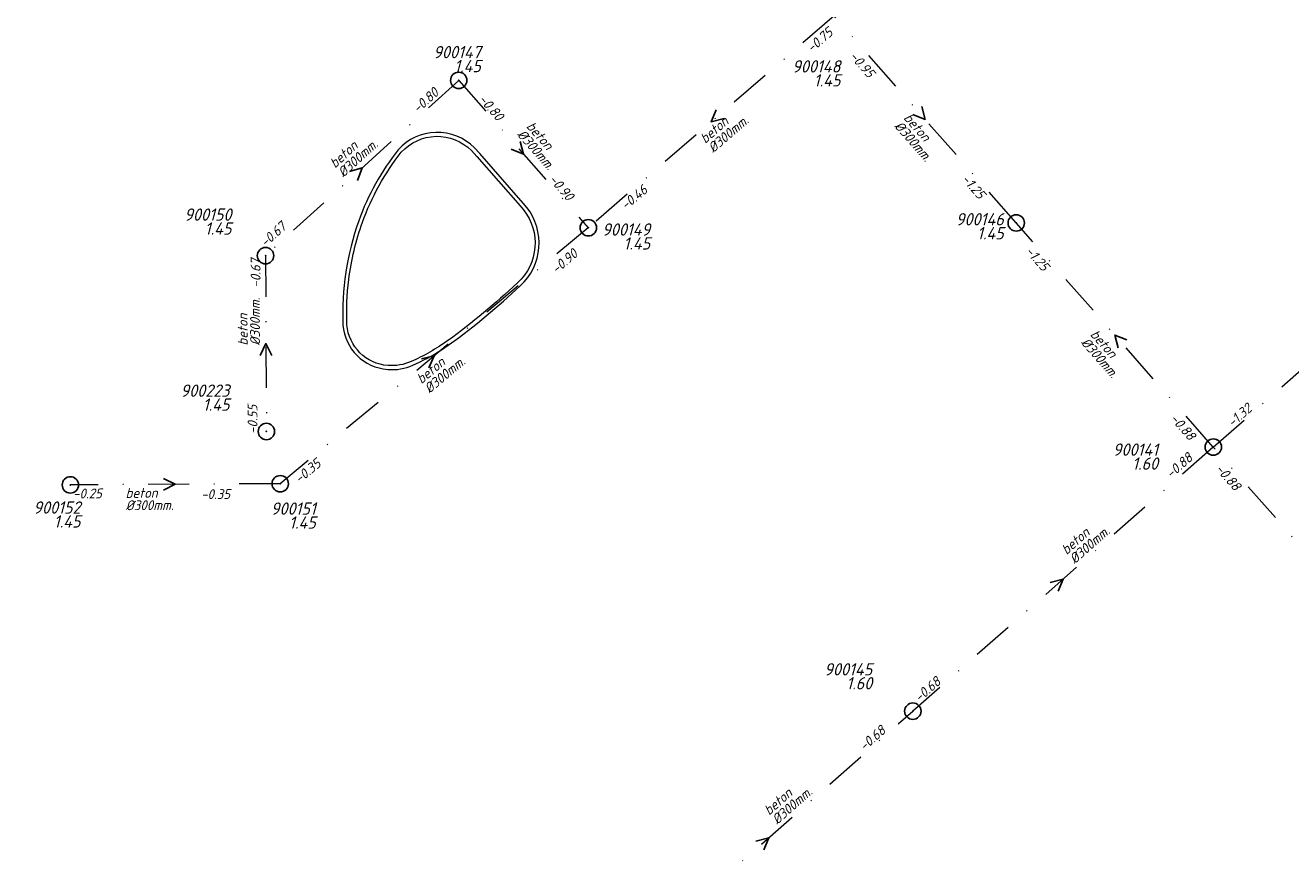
# Model space of a CAD drawing. Extents: x 148869 to 161638, y 453607 to 469810.
# Tile 649 of 656: x 154377 to 154531, y 467578 to 467679. Entities that reach past the tile are written whole.
import ezdxf
from ezdxf.enums import TextEntityAlignment as Align

# ---------------------------------------------------------------- set-up
doc = ezdxf.new("R2010")
doc.units = 0
doc.header["$PDMODE"] = 32
doc.header["$PDSIZE"] = 2
doc.linetypes.add('RI-VWA', pattern=[11, 5, -3, 0, -3])
doc.layers.get('0').update_dxf_attribs({"linetype": 'CONTINUOUS'})
for name, color, linetype in [('B-OI-RI-BOB-T18-niet meenemen', 252, 'CONTINUOUS'), ('B-OI-RI-DIAMETER-T18-niet meenemen', 252, 'CONTINUOUS'), ('B-OI-RI-MATERIAAL-T18-niet meenemen', 252, 'CONTINUOUS'), ('B-OI-RI-STROOMRICHTING-S-niet meenemen', 252, 'CONTINUOUS'), ('B-OI-RI-VWA_PUTDEKSELHOOGTE-T25-niet meenemen', 252, 'CONTINUOUS'), ('gs dwa', 252, 'CONTINUOUS')]:
    doc.layers.add(name, color=color, linetype=linetype)
doc.layers.add('B-OI-RI-VWA_TRANSPORTLEIDING-G-niet meenemen', color=252, linetype='RI-VWA', lineweight=18)
doc.layers.add('B-RO-VH-VERHARDING_BEDRIJFSVLOERPLAAT-GV', color=251, linetype='CONTINUOUS', lineweight=18)
doc.styles.add('iso15', font='ISO.shx', dxfattribs={"oblique": 15})
doc.styles.add('NLCS-ISO-M750_CURSIEF', font='NLCS-ISO.ttf', dxfattribs={"oblique": 15})

# ---------------------------------------------------------------- blocks, each defined once
blk = doc.blocks.new('ACMAP_ANN_TEMPLATE_diam')
at = {"color": 0, "linetype": 'ByBlock', "style": 'iso15', "oblique": 15}
blk.add_attdef('diam', (0.5, -1.3), '', height=1.2, dxfattribs=at)
blk = doc.blocks.new('ACMAP_ANN_TEMPLATE_mat')
at = {"color": 0, "linetype": 'ByBlock', "style": 'iso15', "oblique": 15}
blk.add_attdef('mat', (0.5, 0.2), '', height=1.2, dxfattribs=at)
blk = doc.blocks.new('ACMAP_ANN_TEMPLATE_nap-l')
at = {"color": 0, "linetype": 'ByBlock', "style": 'iso15', "oblique": 15}
blk.add_attdef('nap-l', (3.3, 0.2), '', height=1.2, dxfattribs=at)
blk = doc.blocks.new('ACMAP_ANN_TEMPLATE_nap-r')
at = {"color": 0, "linetype": 'ByBlock', "style": 'iso15', "oblique": 15}
blk.add_attdef('nap-r', text='', height=1.2, dxfattribs=at).set_placement((-4.1, 0.2), align=Align.RIGHT)
blk = doc.blocks.new('ACMAP_ANN_TEMPLATE_puth-dwa')
at = {"color": 0, "linetype": 'ByBlock', "style": 'iso15', "oblique": 15}
blk.add_attdef('puth-dwa', text='', height=1.5, dxfattribs=at).set_placement((2.7, 1), align=Align.RIGHT)
blk = doc.blocks.new('ACMAP_ANN_TEMPLATE_putnr-dwa')
at = {"color": 0, "linetype": 'ByBlock', "style": 'iso15', "oblique": 15}
blk.add_attdef('putnr-dwa', text='', height=1.5, dxfattribs=at).set_placement((2.7, 2.7), align=Align.RIGHT)

msp = doc.modelspace()

# ---------------------------------------------------------------- linework, layer by layer
at = {"layer": 'B-OI-RI-STROOMRICHTING-S-niet meenemen'}
for points in [[(154461.37, 467668.43), (154460.74, 467666.95), (154462.31, 467667.34)], [(154486.41, 467668.8), (154486.82, 467667.24), (154485.33, 467667.85)], [(154437.47, 467664.57), (154437.88, 467663.02), (154436.38, 467663.62)], [(154416.65, 467660.88), (154418.21, 467661.32), (154417.62, 467659.81)], [(154407.21, 467638.47), (154406.48, 467639.91), (154405.77, 467638.47)], [(154511.42, 467640.35), (154509.93, 467640.95), (154510.34, 467639.4)], [(154425.43, 467638.06), (154426.99, 467638.43), (154426.35, 467636.95)], [(154393.99, 467623.46), (154395.43, 467622.75), (154394, 467622.02)], [(154502.07, 467610.78), (154503.63, 467611.19), (154503.02, 467609.7)], [(154466.2, 467579.25), (154467.76, 467579.66), (154467.15, 467578.16)]]:
    msp.add_lwpolyline(points, dxfattribs=at)
at = {"layer": 'B-OI-RI-VWA_TRANSPORTLEIDING-G-niet meenemen'}
for p, q in [((154475.72, 467679.86), (154445.77, 467654.03)), ((154497.92, 467654.62), (154475.72, 467679.86)), ((154429.98, 467672), (154406.43, 467650.63)), ((154429.98, 467672), (154445.77, 467654.03)), ((154521.94, 467627.29), (154559.47, 467660.28)), ((154445.77, 467654.03), (154408.22, 467622.82)), ((154521.94, 467627.29), (154497.92, 467654.62)), ((154406.43, 467650.63), (154406.54, 467629.19)), ((154521.94, 467627.29), (154485.32, 467595.09)), ((154566.15, 467577.01), (154521.94, 467627.29)), ((154408.22, 467622.82), (154382.65, 467622.68)), ((154450.2, 467564.22), (154485.32, 467595.09))]:
    msp.add_line(p, q, dxfattribs=at)
at = {"layer": 'B-RO-VH-VERHARDING_BEDRIJFSVLOERPLAAT-GV'}
for points in [[(154431.88, 467663.78, 0.43336), (154422.61, 467663.54)], [(154422.98, 467663.23, -0.432664), (154431.53, 467663.44)], [(154422.61, 467663.54, 0.083033), (154417.79, 467654.87)], [(154418.25, 467654.71, -0.08296), (154422.98, 467663.23)], [(154437.47, 467656.7, -0.389573), (154437.6, 467647.76)], [(154437.95, 467647.42, 0.389946), (154437.83, 467657.03)], [(154417.79, 467654.87, 0.096202), (154415.86, 467642.16)], [(154416.58, 467647.72, -0.054382), (154418.25, 467654.71)], [(154416.35, 467642.19, -0.041743), (154416.58, 467647.72)], [(154437.6, 467647.76, -0.031618), (154429.24, 467640.69)], [(154429.52, 467640.29, 0.031734), (154437.95, 467647.42)], [(154415.86, 467642.16, 0.369778), (154421.32, 467636.76)], [(154421.36, 467637.24, -0.369288), (154416.35, 467642.19)], [(154427.6, 467639.57, -0.028569), (154425.27, 467638.24)], [(154425.27, 467638.24, -0.013389), (154424.18, 467637.73)], [(154424.38, 467637.28, 0.040559), (154427.87, 467639.16)], [(154421.32, 467636.76, 0.130531), (154424.38, 467637.28)], [(154424.18, 467637.73, -0.130942), (154421.36, 467637.24)]]:
    msp.add_lwpolyline(points, format="xyb", dxfattribs=at)
at = {"layer": 'B-RO-VH-VERHARDING_BEDRIJFSVLOERPLAAT-GV', "flags": 128}
for points in [[(154431.53, 467663.44), (154432.2, 467662.73), (154437.47, 467656.7)], [(154432.56, 467663.07), (154431.88, 467663.78)], [(154437.83, 467657.03), (154432.56, 467663.07)], [(154429.24, 467640.69), (154427.6, 467639.57)], [(154427.87, 467639.16), (154429.52, 467640.29)]]:
    msp.add_lwpolyline(points, dxfattribs=at)
at = {"layer": 'gs dwa'}
for p in [(154429.98, 467672), (154445.77, 467654.03), (154497.92, 467654.62), (154406.43, 467650.63), (154406.54, 467629.19), (154521.94, 467627.29), (154382.65, 467622.68), (154408.22, 467622.82), (154485.32, 467595.09)]:
    msp.add_point(p, dxfattribs=at)

# ---------------------------------------------------------------- block references
at = {"layer": 'B-OI-RI-BOB-T18-niet meenemen'}
ref = msp.add_blockref('ACMAP_ANN_TEMPLATE_nap-l', (154470.63, 467673.01), dxfattribs=dict(at, rotation=40.77571287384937))
ref.add_attrib('nap-l', '-0.75', (154473, 467675.32), dxfattribs={"layer": '0', "color": 0, "linetype": 'ByBlock', "height": 1.2, "rotation": 40.7757, "style": 'NLCS-ISO-M750_CURSIEF', "oblique": 15})
ref = msp.add_blockref('ACMAP_ANN_TEMPLATE_nap-l', (154475.19, 467677.25), dxfattribs=dict(at, rotation=311.3167295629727))
ref.add_attrib('nap-l', '-0.95', (154477.52, 467674.91), dxfattribs={"layer": '0', "color": 0, "linetype": 'ByBlock', "height": 1.2, "rotation": 311.3167, "style": 'NLCS-ISO-M750_CURSIEF', "oblique": 15})
ref = msp.add_blockref('ACMAP_ANN_TEMPLATE_nap-l', (154422.69, 467665.56), dxfattribs=dict(at, rotation=42.22157440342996))
ref.add_attrib('nap-l', '-0.80', (154425, 467667.93), dxfattribs={"layer": '0', "color": 0, "linetype": 'ByBlock', "height": 1.2, "rotation": 42.2216, "style": 'NLCS-ISO-M750_CURSIEF', "oblique": 15})
ref = msp.add_blockref('ACMAP_ANN_TEMPLATE_nap-l', (154429.98, 467672), dxfattribs=dict(at, rotation=311.3053428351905))
ref.add_attrib('nap-l', '-0.80', (154432.31, 467669.65), dxfattribs={"layer": '0', "color": 0, "linetype": 'ByBlock', "height": 1.2, "rotation": 311.3053, "style": 'NLCS-ISO-M750_CURSIEF', "oblique": 15})
ref = msp.add_blockref('ACMAP_ANN_TEMPLATE_nap-r', (154445.77, 467654.03), dxfattribs=dict(at, rotation=311.3053428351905))
ref.add_attrib('nap-r', '-0.90', dxfattribs={"layer": '0', "color": 0, "linetype": 'ByBlock', "height": 1.2, "rotation": 311.3053, "style": 'NLCS-ISO-M750_CURSIEF', "oblique": 15}).set_placement((154443.21, 467657.24), align=Align.RIGHT)
ref = msp.add_blockref('ACMAP_ANN_TEMPLATE_nap-r', (154495.91, 467654.23), dxfattribs=dict(at, rotation=311.3118399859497))
ref.add_attrib('nap-r', '-1.25', dxfattribs={"layer": '0', "color": 0, "linetype": 'ByBlock', "height": 1.2, "rotation": 311.3118, "style": 'NLCS-ISO-M750_CURSIEF', "oblique": 15}).set_placement((154493.35, 467657.44), align=Align.RIGHT)
ref = msp.add_blockref('ACMAP_ANN_TEMPLATE_nap-l', (154447.92, 467653.87), dxfattribs=dict(at, rotation=39.73195127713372))
ref.add_attrib('nap-l', '-0.46', (154450.33, 467656.13), dxfattribs={"layer": '0', "color": 0, "linetype": 'ByBlock', "height": 1.2, "rotation": 39.732, "style": 'NLCS-ISO-M750_CURSIEF', "oblique": 15})
ref = msp.add_blockref('ACMAP_ANN_TEMPLATE_nap-r', (154412.21, 467656.57), dxfattribs=dict(at, rotation=42.22157440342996))
ref.add_attrib('nap-r', '-0.67', dxfattribs={"layer": '0', "color": 0, "linetype": 'ByBlock', "height": 1.2, "rotation": 42.2216, "style": 'NLCS-ISO-M750_CURSIEF', "oblique": 15}).set_placement((154409.04, 467653.96), align=Align.RIGHT)
ref = msp.add_blockref('ACMAP_ANN_TEMPLATE_nap-l', (154406.05, 467643.43), dxfattribs=dict(at, rotation=90.29395897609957))
ref.add_attrib('nap-l', '-0.67', (154405.83, 467646.73), dxfattribs={"layer": '0', "color": 0, "linetype": 'ByBlock', "height": 1.2, "rotation": 90.294, "style": 'NLCS-ISO-M750_CURSIEF', "oblique": 15})
ref = msp.add_blockref('ACMAP_ANN_TEMPLATE_nap-r', (154447.81, 467653.16), dxfattribs=dict(at, rotation=40.77571287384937))
ref.add_attrib('nap-r', '-0.90', dxfattribs={"layer": '0', "color": 0, "linetype": 'ByBlock', "height": 1.2, "rotation": 40.7757, "style": 'NLCS-ISO-M750_CURSIEF', "oblique": 15}).set_placement((154444.57, 467650.64), align=Align.RIGHT)
ref = msp.add_blockref('ACMAP_ANN_TEMPLATE_nap-l', (154496.62, 467653.48), dxfattribs=dict(at, rotation=311.3334455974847))
ref.add_attrib('nap-l', '-1.25', (154498.95, 467651.13), dxfattribs={"layer": '0', "color": 0, "linetype": 'ByBlock', "height": 1.2, "rotation": 311.3334, "style": 'NLCS-ISO-M750_CURSIEF', "oblique": 15})
ref = msp.add_blockref('ACMAP_ANN_TEMPLATE_nap-r', (154405.62, 467636.55), dxfattribs=dict(at, rotation=90.29395897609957))
ref.add_attrib('nap-r', '-0.55', dxfattribs={"layer": '0', "color": 0, "linetype": 'ByBlock', "height": 1.2, "rotation": 90.294, "style": 'NLCS-ISO-M750_CURSIEF', "oblique": 15}).set_placement((154405.44, 467632.45), align=Align.RIGHT)
ref = msp.add_blockref('ACMAP_ANN_TEMPLATE_nap-l', (154521.94, 467627.29), dxfattribs=dict(at, rotation=41.31644415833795))
ref.add_attrib('nap-l', '-1.32', (154524.29, 467629.62), dxfattribs={"layer": '0', "color": 0, "linetype": 'ByBlock', "height": 1.2, "rotation": 41.3164, "style": 'NLCS-ISO-M750_CURSIEF', "oblique": 15})
ref = msp.add_blockref('ACMAP_ANN_TEMPLATE_nap-r', (154521.54, 467624.8), dxfattribs=dict(at, rotation=311.3243924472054))
ref.add_attrib('nap-r', '-0.88', dxfattribs={"layer": '0', "color": 0, "linetype": 'ByBlock', "height": 1.2, "rotation": 311.3244, "style": 'NLCS-ISO-M750_CURSIEF', "oblique": 15}).set_placement((154518.99, 467628.01), align=Align.RIGHT)
ref = msp.add_blockref('ACMAP_ANN_TEMPLATE_nap-r', (154416.57, 467627.5), dxfattribs=dict(at, rotation=39.73195127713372))
ref.add_attrib('nap-r', '-0.35', dxfattribs={"layer": '0', "color": 0, "linetype": 'ByBlock', "height": 1.2, "rotation": 39.732, "style": 'NLCS-ISO-M750_CURSIEF', "oblique": 15}).set_placement((154413.29, 467625.04), align=Align.RIGHT)
ref = msp.add_blockref('ACMAP_ANN_TEMPLATE_nap-l', (154514.46, 467621.06), dxfattribs=dict(at, rotation=41.32519621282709))
ref.add_attrib('nap-l', '-0.88', (154516.8, 467623.39), dxfattribs={"layer": '0', "color": 0, "linetype": 'ByBlock', "height": 1.2, "rotation": 41.3252, "style": 'NLCS-ISO-M750_CURSIEF', "oblique": 15})
ref = msp.add_blockref('ACMAP_ANN_TEMPLATE_nap-l', (154519.79, 467626.95), dxfattribs=dict(at, rotation=311.3118399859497))
ref.add_attrib('nap-l', '-0.88', (154522.11, 467624.6), dxfattribs={"layer": '0', "color": 0, "linetype": 'ByBlock', "height": 1.2, "rotation": 311.3118, "style": 'NLCS-ISO-M750_CURSIEF', "oblique": 15})
ref = msp.add_blockref('ACMAP_ANN_TEMPLATE_nap-r', (154390.6, 467620.86), dxfattribs=dict(at, rotation=0.3137007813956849))
ref.add_attrib('nap-r', '-0.25', dxfattribs={"layer": '0', "color": 0, "linetype": 'ByBlock', "height": 1.2, "rotation": 0.3137, "style": 'NLCS-ISO-M750_CURSIEF', "oblique": 15}).set_placement((154386.49, 467621.04), align=Align.RIGHT)
ref = msp.add_blockref('ACMAP_ANN_TEMPLATE_nap-l', (154395.28, 467620.72), dxfattribs=dict(at, rotation=0.3137007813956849))
ref.add_attrib('nap-l', '-0.35', (154398.58, 467620.94), dxfattribs={"layer": '0', "color": 0, "linetype": 'ByBlock', "height": 1.2, "rotation": 0.3137, "style": 'NLCS-ISO-M750_CURSIEF', "oblique": 15})
ref = msp.add_blockref('ACMAP_ANN_TEMPLATE_nap-r', (154492.04, 467601.04), dxfattribs=dict(at, rotation=41.32519621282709))
ref.add_attrib('nap-r', '-0.68', dxfattribs={"layer": '0', "color": 0, "linetype": 'ByBlock', "height": 1.2, "rotation": 41.3252, "style": 'NLCS-ISO-M750_CURSIEF', "oblique": 15}).set_placement((154488.83, 467598.48), align=Align.RIGHT)
ref = msp.add_blockref('ACMAP_ANN_TEMPLATE_nap-r', (154485.32, 467595.09), dxfattribs=dict(at, rotation=41.31502920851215))
ref.add_attrib('nap-r', '-0.68', dxfattribs={"layer": '0', "color": 0, "linetype": 'ByBlock', "height": 1.2, "rotation": 41.315, "style": 'NLCS-ISO-M750_CURSIEF', "oblique": 15}).set_placement((154482.11, 467592.53), align=Align.RIGHT)
at = {"layer": 'B-OI-RI-DIAMETER-T18-niet meenemen'}
ref = msp.add_blockref('ACMAP_ANN_TEMPLATE_diam', (154459.76, 467663.76), dxfattribs=dict(at, rotation=40.77571287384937))
ref.add_attrib('diam', '%%c300mm.', (154460.99, 467663.1), dxfattribs={"layer": '0', "color": 0, "linetype": 'ByBlock', "height": 1.2, "rotation": 40.7757, "style": 'NLCS-ISO-M750_CURSIEF', "oblique": 15})
ref = msp.add_blockref('ACMAP_ANN_TEMPLATE_diam', (154437.66, 467666.59), dxfattribs=dict(at, rotation=311.3053428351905))
ref.add_attrib('diam', '%%c300mm.', (154437.01, 467665.36), dxfattribs={"layer": '0', "color": 0, "linetype": 'ByBlock', "height": 1.2, "rotation": 311.3053, "style": 'NLCS-ISO-M750_CURSIEF', "oblique": 15})
ref = msp.add_blockref('ACMAP_ANN_TEMPLATE_diam', (154483.64, 467667.62), dxfattribs=dict(at, rotation=311.3334455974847))
ref.add_attrib('diam', '%%c300mm.', (154482.99, 467666.39), dxfattribs={"layer": '0', "color": 0, "linetype": 'ByBlock', "height": 1.2, "rotation": 311.3334, "style": 'NLCS-ISO-M750_CURSIEF', "oblique": 15})
ref = msp.add_blockref('ACMAP_ANN_TEMPLATE_diam', (154414.66, 467660.74), dxfattribs=dict(at, rotation=42.22157440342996))
ref.add_attrib('diam', '%%c300mm.', (154415.9, 467660.11), dxfattribs={"layer": '0', "color": 0, "linetype": 'ByBlock', "height": 1.2, "rotation": 42.2216, "style": 'NLCS-ISO-M750_CURSIEF', "oblique": 15})
ref = msp.add_blockref('ACMAP_ANN_TEMPLATE_diam', (154404.46, 467639.17), dxfattribs=dict(at, rotation=90.29395897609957))
ref.add_attrib('diam', '%%c300mm.', (154405.76, 467639.67), dxfattribs={"layer": '0', "color": 0, "linetype": 'ByBlock', "height": 1.2, "rotation": 90.294, "style": 'NLCS-ISO-M750_CURSIEF', "oblique": 15})
ref = msp.add_blockref('ACMAP_ANN_TEMPLATE_diam', (154506.38, 467641.22), dxfattribs=dict(at, rotation=311.3118399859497))
ref.add_attrib('diam', '%%c300mm.', (154505.73, 467639.99), dxfattribs={"layer": '0', "color": 0, "linetype": 'ByBlock', "height": 1.2, "rotation": 311.3118, "style": 'NLCS-ISO-M750_CURSIEF', "oblique": 15})
ref = msp.add_blockref('ACMAP_ANN_TEMPLATE_diam', (154425.17, 467634.45), dxfattribs=dict(at, rotation=39.73195127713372))
ref.add_attrib('diam', '%%c300mm.', (154426.39, 467633.77), dxfattribs={"layer": '0', "color": 0, "linetype": 'ByBlock', "height": 1.2, "rotation": 39.732, "style": 'NLCS-ISO-M750_CURSIEF', "oblique": 15})
ref = msp.add_blockref('ACMAP_ANN_TEMPLATE_diam', (154388.88, 467620.88), dxfattribs=dict(at, rotation=0.3137007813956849))
ref.add_attrib('diam', '%%c300mm.', (154389.38, 467619.59), dxfattribs={"layer": '0', "color": 0, "linetype": 'ByBlock', "height": 1.2, "rotation": 0.3137, "style": 'NLCS-ISO-M750_CURSIEF', "oblique": 15})
ref = msp.add_blockref('ACMAP_ANN_TEMPLATE_diam', (154503.81, 467613.62), dxfattribs=dict(at, rotation=41.32519621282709))
ref.add_attrib('diam', '%%c300mm.', (154505.04, 467612.98), dxfattribs={"layer": '0', "color": 0, "linetype": 'ByBlock', "height": 1.2, "rotation": 41.3252, "style": 'NLCS-ISO-M750_CURSIEF', "oblique": 15})
ref = msp.add_blockref('ACMAP_ANN_TEMPLATE_diam', (154467.56, 467581.85), dxfattribs=dict(at, rotation=41.31502920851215))
ref.add_attrib('diam', '%%c300mm.', (154468.79, 467581.2), dxfattribs={"layer": '0', "color": 0, "linetype": 'ByBlock', "height": 1.2, "rotation": 41.315, "style": 'NLCS-ISO-M750_CURSIEF', "oblique": 15})
at = {"layer": 'B-OI-RI-MATERIAAL-T18-niet meenemen'}
ref = msp.add_blockref('ACMAP_ANN_TEMPLATE_mat', (154459.76, 467663.76), dxfattribs=dict(at, rotation=40.77571287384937))
ref.add_attrib('mat', 'beton', (154460.01, 467664.24), dxfattribs={"layer": '0', "color": 0, "linetype": 'ByBlock', "height": 1.2, "rotation": 40.7757, "style": 'NLCS-ISO-M750_CURSIEF', "oblique": 15})
ref = msp.add_blockref('ACMAP_ANN_TEMPLATE_mat', (154483.64, 467667.62), dxfattribs=dict(at, rotation=311.3334455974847))
ref.add_attrib('mat', 'beton', (154484.12, 467667.38), dxfattribs={"layer": '0', "color": 0, "linetype": 'ByBlock', "height": 1.2, "rotation": 311.3334, "style": 'NLCS-ISO-M750_CURSIEF', "oblique": 15})
ref = msp.add_blockref('ACMAP_ANN_TEMPLATE_mat', (154437.66, 467666.59), dxfattribs=dict(at, rotation=311.3053428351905))
ref.add_attrib('mat', 'beton', (154438.14, 467666.35), dxfattribs={"layer": '0', "color": 0, "linetype": 'ByBlock', "height": 1.2, "rotation": 311.3053, "style": 'NLCS-ISO-M750_CURSIEF', "oblique": 15})
ref = msp.add_blockref('ACMAP_ANN_TEMPLATE_mat', (154414.66, 467660.74), dxfattribs=dict(at, rotation=42.22157440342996))
ref.add_attrib('mat', 'beton', (154414.89, 467661.23), dxfattribs={"layer": '0', "color": 0, "linetype": 'ByBlock', "height": 1.2, "rotation": 42.2216, "style": 'NLCS-ISO-M750_CURSIEF', "oblique": 15})
ref = msp.add_blockref('ACMAP_ANN_TEMPLATE_mat', (154404.46, 467639.17), dxfattribs=dict(at, rotation=90.29395897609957))
ref.add_attrib('mat', 'beton', (154404.26, 467639.66), dxfattribs={"layer": '0', "color": 0, "linetype": 'ByBlock', "height": 1.2, "rotation": 90.294, "style": 'NLCS-ISO-M750_CURSIEF', "oblique": 15})
ref = msp.add_blockref('ACMAP_ANN_TEMPLATE_mat', (154506.38, 467641.22), dxfattribs=dict(at, rotation=311.3118399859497))
ref.add_attrib('mat', 'beton', (154506.86, 467640.98), dxfattribs={"layer": '0', "color": 0, "linetype": 'ByBlock', "height": 1.2, "rotation": 311.3118, "style": 'NLCS-ISO-M750_CURSIEF', "oblique": 15})
ref = msp.add_blockref('ACMAP_ANN_TEMPLATE_mat', (154425.17, 467634.45), dxfattribs=dict(at, rotation=39.73195127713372))
ref.add_attrib('mat', 'beton', (154425.43, 467634.93), dxfattribs={"layer": '0', "color": 0, "linetype": 'ByBlock', "height": 1.2, "rotation": 39.732, "style": 'NLCS-ISO-M750_CURSIEF', "oblique": 15})
ref = msp.add_blockref('ACMAP_ANN_TEMPLATE_mat', (154388.88, 467620.88), dxfattribs=dict(at, rotation=0.3137007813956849))
ref.add_attrib('mat', 'beton', (154389.37, 467621.09), dxfattribs={"layer": '0', "color": 0, "linetype": 'ByBlock', "height": 1.2, "rotation": 0.3137, "style": 'NLCS-ISO-M750_CURSIEF', "oblique": 15})
ref = msp.add_blockref('ACMAP_ANN_TEMPLATE_mat', (154503.81, 467613.62), dxfattribs=dict(at, rotation=41.32519621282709))
ref.add_attrib('mat', 'beton', (154504.05, 467614.1), dxfattribs={"layer": '0', "color": 0, "linetype": 'ByBlock', "height": 1.2, "rotation": 41.3252, "style": 'NLCS-ISO-M750_CURSIEF', "oblique": 15})
ref = msp.add_blockref('ACMAP_ANN_TEMPLATE_mat', (154467.56, 467581.85), dxfattribs=dict(at, rotation=41.31502920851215))
ref.add_attrib('mat', 'beton', (154467.8, 467582.33), dxfattribs={"layer": '0', "color": 0, "linetype": 'ByBlock', "height": 1.2, "rotation": 41.315, "style": 'NLCS-ISO-M750_CURSIEF', "oblique": 15})
at = {"layer": 'B-OI-RI-VWA_PUTDEKSELHOOGTE-T25-niet meenemen'}
ref = msp.add_blockref('ACMAP_ANN_TEMPLATE_putnr-dwa', (154429.98, 467672), dxfattribs=at)
ref.add_attrib('putnr-dwa', '900147', dxfattribs={"layer": '0', "color": 0, "linetype": 'ByBlock', "height": 1.5, "style": 'NLCS-ISO-M750_CURSIEF', "oblique": 15}).set_placement((154432.68, 467674.7), align=Align.RIGHT)
ref = msp.add_blockref('ACMAP_ANN_TEMPLATE_puth-dwa', (154429.98, 467672), dxfattribs=at)
ref.add_attrib('puth-dwa', '1.45', dxfattribs={"layer": '0', "color": 0, "linetype": 'ByBlock', "height": 1.5, "style": 'NLCS-ISO-M750_CURSIEF', "oblique": 15}).set_placement((154432.68, 467673), align=Align.RIGHT)
ref = msp.add_blockref('ACMAP_ANN_TEMPLATE_putnr-dwa', (154473.8, 467670.26), dxfattribs=at)
ref.add_attrib('putnr-dwa', '900148', dxfattribs={"layer": '0', "color": 0, "linetype": 'ByBlock', "height": 1.5, "style": 'NLCS-ISO-M750_CURSIEF', "oblique": 15}).set_placement((154476.5, 467672.96), align=Align.RIGHT)
ref = msp.add_blockref('ACMAP_ANN_TEMPLATE_puth-dwa', (154473.8, 467670.26), dxfattribs=at)
ref.add_attrib('puth-dwa', '1.45', dxfattribs={"layer": '0', "color": 0, "linetype": 'ByBlock', "height": 1.5, "style": 'NLCS-ISO-M750_CURSIEF', "oblique": 15}).set_placement((154476.5, 467671.26), align=Align.RIGHT)
ref = msp.add_blockref('ACMAP_ANN_TEMPLATE_putnr-dwa', (154399.58, 467652.19), dxfattribs=at)
ref.add_attrib('putnr-dwa', '900150', dxfattribs={"layer": '0', "color": 0, "linetype": 'ByBlock', "height": 1.5, "style": 'NLCS-ISO-M750_CURSIEF', "oblique": 15}).set_placement((154402.28, 467654.89), align=Align.RIGHT)
ref = msp.add_blockref('ACMAP_ANN_TEMPLATE_putnr-dwa', (154493.7, 467651.62), dxfattribs=at)
ref.add_attrib('putnr-dwa', '900146', dxfattribs={"layer": '0', "color": 0, "linetype": 'ByBlock', "height": 1.5, "style": 'NLCS-ISO-M750_CURSIEF', "oblique": 15}).set_placement((154496.4, 467654.32), align=Align.RIGHT)
ref = msp.add_blockref('ACMAP_ANN_TEMPLATE_puth-dwa', (154399.58, 467652.19), dxfattribs=at)
ref.add_attrib('puth-dwa', '1.45', dxfattribs={"layer": '0', "color": 0, "linetype": 'ByBlock', "height": 1.5, "style": 'NLCS-ISO-M750_CURSIEF', "oblique": 15}).set_placement((154402.28, 467653.19), align=Align.RIGHT)
ref = msp.add_blockref('ACMAP_ANN_TEMPLATE_putnr-dwa', (154450.61, 467650.37), dxfattribs=at)
ref.add_attrib('putnr-dwa', '900149', dxfattribs={"layer": '0', "color": 0, "linetype": 'ByBlock', "height": 1.5, "style": 'NLCS-ISO-M750_CURSIEF', "oblique": 15}).set_placement((154453.31, 467653.07), align=Align.RIGHT)
ref = msp.add_blockref('ACMAP_ANN_TEMPLATE_puth-dwa', (154493.7, 467651.62), dxfattribs=at)
ref.add_attrib('puth-dwa', '1.45', dxfattribs={"layer": '0', "color": 0, "linetype": 'ByBlock', "height": 1.5, "style": 'NLCS-ISO-M750_CURSIEF', "oblique": 15}).set_placement((154496.4, 467652.62), align=Align.RIGHT)
ref = msp.add_blockref('ACMAP_ANN_TEMPLATE_puth-dwa', (154450.61, 467650.37), dxfattribs=at)
ref.add_attrib('puth-dwa', '1.45', dxfattribs={"layer": '0', "color": 0, "linetype": 'ByBlock', "height": 1.5, "style": 'NLCS-ISO-M750_CURSIEF', "oblique": 15}).set_placement((154453.31, 467651.37), align=Align.RIGHT)
ref = msp.add_blockref('ACMAP_ANN_TEMPLATE_putnr-dwa', (154399.34, 467630.72), dxfattribs=at)
ref.add_attrib('putnr-dwa', '900223', dxfattribs={"layer": '0', "color": 0, "linetype": 'ByBlock', "height": 1.5, "style": 'NLCS-ISO-M750_CURSIEF', "oblique": 15}).set_placement((154402.04, 467633.42), align=Align.RIGHT)
ref = msp.add_blockref('ACMAP_ANN_TEMPLATE_puth-dwa', (154399.34, 467630.72), dxfattribs=at)
ref.add_attrib('puth-dwa', '1.45', dxfattribs={"layer": '0', "color": 0, "linetype": 'ByBlock', "height": 1.5, "style": 'NLCS-ISO-M750_CURSIEF', "oblique": 15}).set_placement((154402.04, 467631.72), align=Align.RIGHT)
ref = msp.add_blockref('ACMAP_ANN_TEMPLATE_putnr-dwa', (154512.51, 467623.53), dxfattribs=at)
ref.add_attrib('putnr-dwa', '900141', dxfattribs={"layer": '0', "color": 0, "linetype": 'ByBlock', "height": 1.5, "style": 'NLCS-ISO-M750_CURSIEF', "oblique": 15}).set_placement((154515.21, 467626.23), align=Align.RIGHT)
ref = msp.add_blockref('ACMAP_ANN_TEMPLATE_puth-dwa', (154512.51, 467623.53), dxfattribs=at)
ref.add_attrib('puth-dwa', '1.60', dxfattribs={"layer": '0', "color": 0, "linetype": 'ByBlock', "height": 1.5, "style": 'NLCS-ISO-M750_CURSIEF', "oblique": 15}).set_placement((154515.21, 467624.53), align=Align.RIGHT)
ref = msp.add_blockref('ACMAP_ANN_TEMPLATE_putnr-dwa', (154381.18, 467616.47), dxfattribs=at)
ref.add_attrib('putnr-dwa', '900152', dxfattribs={"layer": '0', "color": 0, "linetype": 'ByBlock', "height": 1.5, "style": 'NLCS-ISO-M750_CURSIEF', "oblique": 15}).set_placement((154383.88, 467619.17), align=Align.RIGHT)
ref = msp.add_blockref('ACMAP_ANN_TEMPLATE_putnr-dwa', (154409.86, 467616.34), dxfattribs=at)
ref.add_attrib('putnr-dwa', '900151', dxfattribs={"layer": '0', "color": 0, "linetype": 'ByBlock', "height": 1.5, "style": 'NLCS-ISO-M750_CURSIEF', "oblique": 15}).set_placement((154412.56, 467619.04), align=Align.RIGHT)
ref = msp.add_blockref('ACMAP_ANN_TEMPLATE_puth-dwa', (154381.18, 467616.47), dxfattribs=at)
ref.add_attrib('puth-dwa', '1.45', dxfattribs={"layer": '0', "color": 0, "linetype": 'ByBlock', "height": 1.5, "style": 'NLCS-ISO-M750_CURSIEF', "oblique": 15}).set_placement((154383.88, 467617.47), align=Align.RIGHT)
ref = msp.add_blockref('ACMAP_ANN_TEMPLATE_puth-dwa', (154409.86, 467616.34), dxfattribs=at)
ref.add_attrib('puth-dwa', '1.45', dxfattribs={"layer": '0', "color": 0, "linetype": 'ByBlock', "height": 1.5, "style": 'NLCS-ISO-M750_CURSIEF', "oblique": 15}).set_placement((154412.56, 467617.34), align=Align.RIGHT)
ref = msp.add_blockref('ACMAP_ANN_TEMPLATE_putnr-dwa', (154477.67, 467596.74), dxfattribs=at)
ref.add_attrib('putnr-dwa', '900145', dxfattribs={"layer": '0', "color": 0, "linetype": 'ByBlock', "height": 1.5, "style": 'NLCS-ISO-M750_CURSIEF', "oblique": 15}).set_placement((154480.37, 467599.44), align=Align.RIGHT)
ref = msp.add_blockref('ACMAP_ANN_TEMPLATE_puth-dwa', (154477.67, 467596.74), dxfattribs=at)
ref.add_attrib('puth-dwa', '1.60', dxfattribs={"layer": '0', "color": 0, "linetype": 'ByBlock', "height": 1.5, "style": 'NLCS-ISO-M750_CURSIEF', "oblique": 15}).set_placement((154480.37, 467597.74), align=Align.RIGHT)

doc.saveas('drawing.dxf')
